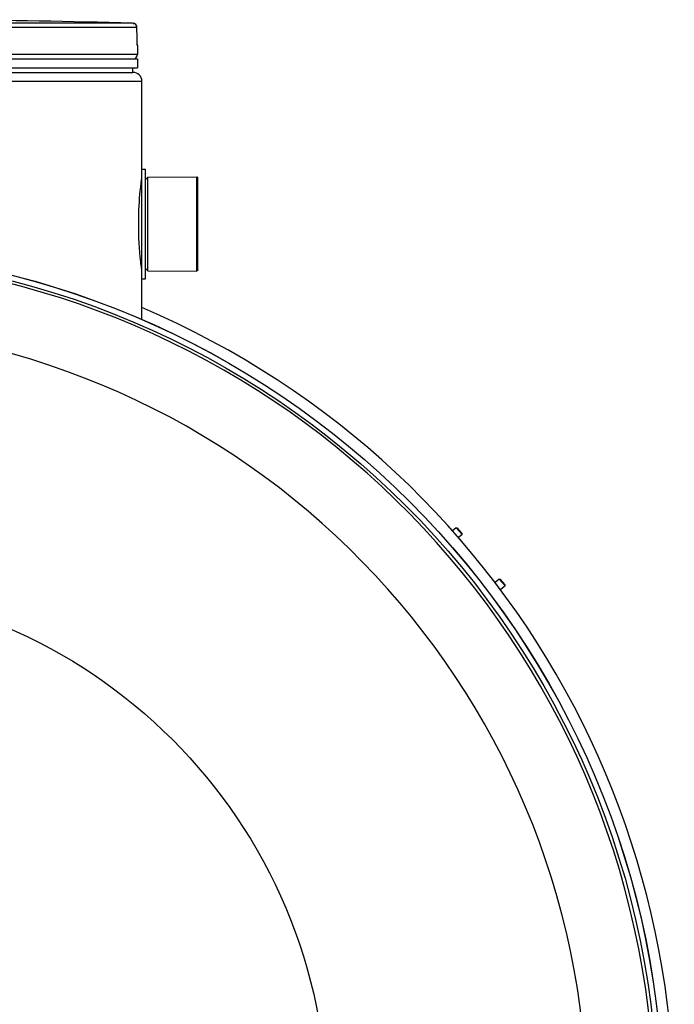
# Model space of a CAD drawing. Header units: millimetres. Extents: x 0 to 297, y 0 to 210.
# Tile 436 of 438: x 242.99 to 247.39, y 155.57 to 162.19. Entities that reach past the tile are written whole.
import ezdxf

# ---------------------------------------------------------------- set-up
doc = ezdxf.new("R2010")
doc.units = ezdxf.units.MM
doc.header["$LTSCALE"] = 16.335
doc.layers.get('0').update_dxf_attribs({"linetype": 'CONTINUOUS'})
doc.layers.add('01_GLOBAL', color=7, linetype='CONTINUOUS')
doc.layers.add('AXES_REF', color=7, linetype='CONTINUOUS')

msp = doc.modelspace()

# ---------------------------------------------------------------- linework, layer by layer
at = {"color": 9, "linetype": 'Continuous'}
for p, q in [((243.7457, 162.1667), (241.6144, 162.1667)), ((243.7511, 162.1629), (243.7489, 162.1617)), ((243.7537, 162.1639), (243.7516, 162.1632)), ((243.7749, 162.1368), (241.6159, 162.1368)), ((243.7749, 162.1368), (243.7749, 162.137)), ((243.7753, 162.0693), (243.7749, 162.1368)), ((243.7753, 162.0693), (243.7753, 162.0695)), ((243.7779, 161.956), (239.2179, 161.956)), ((243.7779, 162.0167), (243.7774, 162.0167)), ((243.0337, 161.9272), (243.1157, 161.9272)), ((243.7562, 161.9272), (243.7659, 161.9272)), ((243.8049, 161.1082), (243.8049, 160.5238))]:
    msp.add_line(p, q, dxfattribs=at)
at = {"color": 7, "linetype": 'Continuous'}
for p, q in [((243.7753, 162.0657), (243.7749, 162.1369)), ((243.7754, 162.0595), (243.7753, 162.0669)), ((243.7755, 162.0538), (243.7754, 162.0608)), ((243.7756, 162.0482), (243.7755, 162.0548)), ((243.7758, 162.0433), (243.7756, 162.0494)), ((243.7759, 162.0387), (243.7757, 162.0442)), ((243.776, 162.0379), (243.7759, 162.0396)), ((243.7761, 162.0347), (243.7759, 162.0387)), ((243.7762, 162.0318), (243.7761, 162.0354)), ((243.7763, 162.0292), (243.7762, 162.0324)), ((243.7766, 162.0254), (243.7762, 162.0311)), ((243.7765, 162.0261), (243.7764, 162.0281)), ((243.7766, 162.0244), (243.7765, 162.0261)), ((243.7779, 162.0167), (243.7779, 161.956)), ((239.2179, 161.926), (243.7779, 161.926)), ((243.7659, 161.926), (243.7659, 161.9272)), ((243.7779, 161.926), (243.7779, 161.866)), ((239.2179, 161.866), (243.7779, 161.866)), ((239.2479, 161.836), (243.7479, 161.836)), ((243.7479, 161.836), (243.7479, 161.866)), ((243.8079, 160.447), (243.8079, 161.185)), ((243.8079, 161.185), (243.8319, 161.185)), ((243.8319, 160.447), (243.8319, 161.185)), ((243.8319, 161.116), (243.8469, 161.131)), ((243.8469, 161.131), (244.1769, 161.1325)), ((243.8469, 160.501), (243.8469, 161.131)), ((244.1769, 160.4995), (244.1769, 161.1325)), ((243.8319, 160.516), (243.8469, 160.501)), ((243.8469, 160.501), (244.1769, 160.4995)), ((243.8079, 160.447), (243.8319, 160.447)), ((245.9233, 158.7736), (245.898, 158.7524)), ((245.9233, 158.7736), (245.9301, 158.773)), ((245.9618, 158.7276), (245.9233, 158.7736)), ((245.9624, 158.7345), (245.9301, 158.773)), ((245.9618, 158.7276), (245.9377, 158.7074)), ((245.9618, 158.7276), (245.9624, 158.7345)), ((246.2125, 158.4289), (246.1843, 158.4052)), ((246.2125, 158.4289), (246.2194, 158.4283)), ((246.2511, 158.3829), (246.2125, 158.4289)), ((246.2517, 158.3898), (246.2194, 158.4283)), ((246.2511, 158.3829), (246.2204, 158.3572)), ((246.2511, 158.3829), (246.2517, 158.3898))]:
    msp.add_line(p, q, dxfattribs=at)
msp.add_lwpolyline([(243.7768, 162.0223), (243.7768, 162.0223), (243.7768, 162.0219), (243.7768, 162.0218), (243.7768, 162.0218), (243.7768, 162.022), (243.7768, 162.0222), (243.7768, 162.0227), (243.7767, 162.0232), (243.7767, 162.0238), (243.7766, 162.0244)], dxfattribs=at)
for radius in [5.8175, 5.817, 5.7797]:
    msp.add_circle((241.4979, 154.834), radius, dxfattribs=at)
for centre, radius, start, end in [((241.4979, 75.541), 86.6549, 88.513625, 89.344519), ((243.7449, 162.1368), 0.03, 0.47139, 88.50968), ((243.7479, 162.0167), 0.03, 0, 16.94785), ((243.7479, 161.956), 0.03, 304.26436, 360), ((243.7581, 161.9272), 0.0078, 0, 31.37829), ((241.4979, 154.834), 5.76, 278.27713, 261.72287)]:
    msp.add_arc(centre, radius, start, end, dxfattribs=at)
at = {"color": 9, "linetype": 'Continuous'}
for centre, radius, start, end in [((243.7579, 162.1483), 0.0161, 112.88125, 114.99326), ((243.7568, 162.1515), 0.0128, 101.41141, 104.25096)]:
    msp.add_arc(centre, radius, start, end, dxfattribs=at)
for points, knots in [([(243.7574, 162.1642), (243.7569, 162.1643), (243.7558, 162.1643), (243.7548, 162.1641), (243.7543, 162.164)], [0, 0, 0, 0, 0.489837, 1, 1, 1, 1]), ([(243.761, 162.1634), (243.7604, 162.1636), (243.7592, 162.164), (243.758, 162.1642), (243.7574, 162.1642)], [0, 0, 0, 0, 0.498239, 1, 1, 1, 1]), ([(243.7749, 162.1368), (243.7749, 162.1421), (243.7723, 162.1522), (243.7656, 162.1614), (243.761, 162.1634)], [0, 0, 0, 0, 0.515517, 1, 1, 1, 1]), ([(243.7759, 162.0372), (243.7758, 162.0422), (243.7755, 162.0529), (243.7753, 162.0636), (243.7753, 162.0693)], [0, 0, 0, 0, 0.47071, 1, 1, 1, 1]), ([(243.7774, 162.0167), (243.7756, 162.0167), (243.7784, 162.0277), (243.7761, 162.0321), (243.7759, 162.0372)], [0, 0, 0, 0, 0.259531, 1, 1, 1, 1]), ([(243.7774, 162.0167), (243.7774, 162.0176), (243.7773, 162.0195), (243.777, 162.0213), (243.7769, 162.0223)], [0, 0, 0, 0, 0.485542, 1, 1, 1, 1])]:
    msp.add_open_spline(points, degree=3, knots=knots, dxfattribs=at)
at = {"color": 7, "linetype": 'Continuous'}
for points, knots in [([(243.7863, 160.816), (243.7863, 160.8485), (243.7885, 160.9487), (243.7972, 161.0487), (243.8059, 161.1158)], [0, 0, 0, 0, 0.324798, 1, 1, 1, 1]), ([(243.8059, 160.5162), (243.804, 160.5311), (243.792, 160.6305), (243.7863, 160.7308), (243.7863, 160.816)], [0, 0, 0, 0, 0.149662, 1, 1, 1, 1])]:
    msp.add_open_spline(points, degree=3, knots=knots, dxfattribs=at)
at = {"layer": '01_GLOBAL', "color": 7, "linetype": 'Continuous'}
for p, q in [((239.2479, 161.836), (243.7479, 161.836)), ((243.8079, 161.185), (243.8079, 161.776)), ((243.8079, 160.1732), (243.8079, 160.447))]:
    msp.add_line(p, q, dxfattribs=at)
at = {"layer": '01_GLOBAL', "color": 9, "linetype": 'Continuous'}
msp.add_line((239.1879, 161.776), (243.8079, 161.776), dxfattribs=at)
at = {"layer": '01_GLOBAL', "color": 7, "linetype": 'Continuous'}
msp.add_arc((243.7479, 161.776), 0.06, 0, 90, dxfattribs=at)
at = {"layer": 'AXES_REF', "color": 7, "linetype": 'Continuous'}
for p, q in [((244.1829, 161.131), (244.1769, 161.131)), ((244.1829, 161.131), (244.1829, 160.501)), ((244.1829, 160.501), (244.1769, 160.501))]:
    msp.add_line(p, q, dxfattribs=at)
at = {"layer": 'AXES_REF', "color": 9, "linetype": 'Continuous'}
msp.add_circle((241.4979, 154.834), 3.5571, dxfattribs=at)
at = {"layer": 'AXES_REF', "color": 7, "linetype": 'Continuous'}
msp.add_arc((241.4979, 154.834), 5.892, 113.08267, 66.91733, dxfattribs=at)
at = {"layer": 'AXES_REF', "color": 9, "linetype": 'Continuous'}
msp.add_arc((241.4979, 154.834), 5.3067, 94.41181, 85.58819, dxfattribs=at)

doc.saveas('drawing.dxf')
